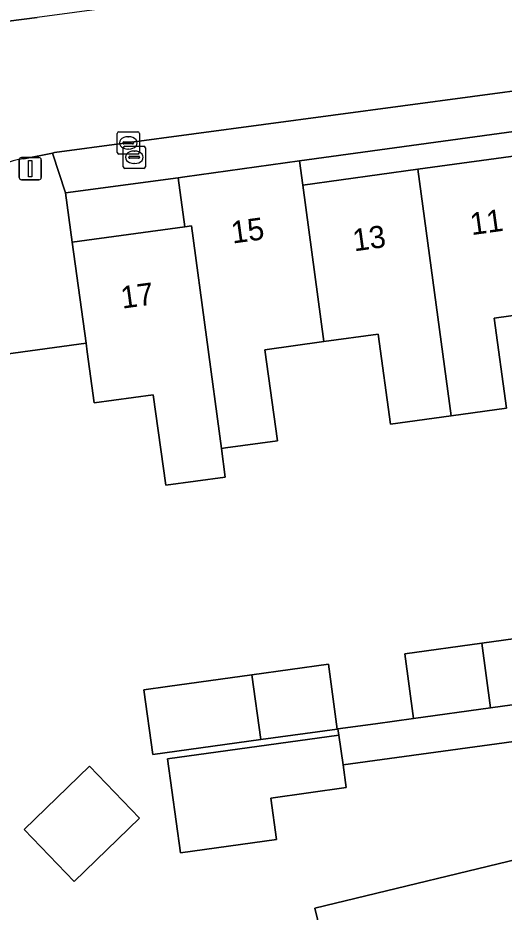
# Model space of a CAD drawing. Extents: x 163147 to 163550, y 380933 to 381639.
# Drawn here: x 163283.48 to 163305.41, y 381253.16 to 381293.5 of the extents above; entities that cross this region are included whole.
import ezdxf

# ---------------------------------------------------------------- set-up
doc = ezdxf.new("R2010")
doc.units = 0
for name, color, linetype in [('IMGEO_Brandkraan', 7, 'Continuous'), ('IMGEO_Erf', 7, 'Continuous'), ('IMGEO_Kolk', 7, 'Continuous'), ('IMGEO_Lichtmast', 7, 'Continuous'), ('IMGEO_Pand', 7, 'Continuous'), ('IMGEO_Pand_nummerreeks', 7, 'Continuous'), ('IMGEO_Rijbaan_lokaal_open', 7, 'Continuous'), ('IMGEO_Voetpad_open', 7, 'Continuous')]:
    doc.layers.add(name, color=color, linetype=linetype)

msp = doc.modelspace()

# ---------------------------------------------------------------- linework, layer by layer
at = {"layer": 'IMGEO_Brandkraan'}
for p, q in [((163288.304, 381287.715), (163289.156, 381287.715)), ((163288.229, 381286.789), (163288.229, 381287.641)), ((163288.717, 381287.495), (163288.742, 381287.495)), ((163289.23, 381287.641), (163289.23, 381286.789)), ((163288.488, 381287.209), (163288.488, 381287.221)), ((163288.926, 381287.172), (163288.528, 381287.172)), ((163288.531, 381287.258), (163288.929, 381287.258)), ((163288.74, 381286.935), (163288.715, 381286.935)), ((163288.972, 381287.221), (163288.972, 381287.209)), ((163289.156, 381286.715), (163288.304, 381286.715))]:
    msp.add_line(p, q, dxfattribs=at)
for points in [[(163288.304, 381287.715), (163289.156, 381287.715)], [(163288.229, 381286.789), (163288.229, 381287.641)], [(163289.23, 381287.641), (163289.23, 381286.789)], [(163289.156, 381286.715), (163288.304, 381286.715)]]:
    msp.add_lwpolyline(points, dxfattribs=at)
for centre, radius, start, end in [((163288.306, 381287.639), 0.0765, 91.552, 178.448), ((163288.306, 381287.639), 0.0765, 91.552, 178.448), ((163289.154, 381287.639), 0.0765, 1.552, 88.448), ((163289.154, 381287.639), 0.0765, 1.552, 88.448), ((163288.528, 381287.218), 0.0403, 85.8775, 175.7526), ((163288.525, 381287.208), 0.0366, 178.938, 274.7102), ((163288.929, 381287.215), 0.043, 264.8664, 352.4533), ((163288.933, 381287.22), 0.0386, 1.7309, 96.639), ((163288.306, 381286.791), 0.0765, 181.552, 268.448), ((163288.306, 381286.791), 0.0765, 181.552, 268.448), ((163289.154, 381286.791), 0.0765, 271.552, 358.448), ((163289.154, 381286.791), 0.0765, 271.552, 358.448)]:
    msp.add_arc(centre, radius, start, end, dxfattribs=at)
for centre, major_axis, ratio, start_param, end_param in [((163288.716, 381287.215), (-0.387, 0.002), 0.722429, 4.712389, 7.853982), ((163288.741, 381287.215), (-0.39, 0.002), 0.717154, 1.570796, 4.712389)]:
    msp.add_ellipse(centre, major_axis=major_axis, ratio=ratio, start_param=start_param, end_param=end_param, dxfattribs=at)
at = {"layer": 'IMGEO_Erf'}
for points in [[(163296.185, 381287.049), (163296.335, 381285.959), (163301.514, 381286.675), (163306.696, 381287.392), (163311.878, 381288.109), (163317.058, 381288.825), (163322.242, 381289.542), (163322.095, 381290.605)], [(163285.926, 381283.381), (163291.01, 381284.084), (163290.704, 381286.291), (163285.634, 381285.611)], [(163294.036, 381263.868), (163297.481, 381264.343), (163297.874, 381261.419), (163294.43, 381260.944), (163289.562, 381260.273), (163289.159, 381263.195), (163290.225, 381263.342)], [(163288.971, 381257.404), (163286.023, 381254.546), (163283.761, 381256.879), (163286.709, 381259.737)], [(163307.445, 381255.9), (163308.483, 381251.605), (163297.911, 381249.049), (163296.872, 381253.344)]]:
    msp.add_lwpolyline(points, close=True, dxfattribs=at)
for points in [[(163307.649, 381280.326), (163304.953, 381279.953), (163305.514, 381275.891), (163303.016, 381275.546), (163300.285, 381275.168), (163299.722, 381279.239), (163297.285, 381278.902), (163294.624, 381278.534), (163295.192, 381274.427), (163292.843, 381274.103), (163292.658, 381274.078), (163292.832, 381272.79), (163290.147, 381272.418), (163289.582, 381276.503), (163286.921, 381276.136), (163286.609, 381278.441), (163286.554, 381278.836), (163284.028, 381278.488), (163275.144, 381277.265), (163274.301, 381277.041), (163273.554, 381276.589), (163260.303, 381264.494), (163260.154, 381264.566), (163247.371, 381253.054)], [(163308.6, 381261.231), (163298.145, 381259.806), (163298.288, 381258.774), (163294.892, 381258.305), (163295.15, 381256.437), (163290.81, 381255.838), (163290.226, 381260.071), (163297.961, 381261.138), (163297.913, 381261.424), (163299.606, 381261.658), (163301.319, 381261.894), (163300.926, 381264.818), (163304.399, 381265.297), (163307.767, 381265.761)]]:
    msp.add_lwpolyline(points, dxfattribs=at)
at = {"layer": 'IMGEO_Kolk'}
for p, q in [((163287.958, 381287.437), (163287.958, 381288.289)), ((163288.033, 381288.363), (163288.885, 381288.363)), ((163288.446, 381288.143), (163288.471, 381288.143)), ((163288.959, 381288.289), (163288.959, 381287.437)), ((163288.217, 381287.857), (163288.217, 381287.869)), ((163288.655, 381287.82), (163288.257, 381287.82)), ((163288.26, 381287.906), (163288.658, 381287.906)), ((163288.701, 381287.869), (163288.701, 381287.857)), ((163288.885, 381287.363), (163288.033, 381287.363)), ((163288.469, 381287.583), (163288.444, 381287.583))]:
    msp.add_line(p, q, dxfattribs=at)
for points in [[(163287.958, 381287.437), (163287.958, 381288.289)], [(163288.033, 381288.363), (163288.885, 381288.363)], [(163288.959, 381288.289), (163288.959, 381287.437)], [(163288.885, 381287.363), (163288.033, 381287.363)]]:
    msp.add_lwpolyline(points, dxfattribs=at)
for centre, radius, start, end in [((163288.035, 381288.287), 0.0765, 91.552, 178.448), ((163288.035, 381288.287), 0.0765, 91.552, 178.448), ((163288.883, 381288.287), 0.0765, 1.552, 88.448), ((163288.883, 381288.287), 0.0765, 1.552, 88.448), ((163288.257, 381287.866), 0.0403, 85.8775, 175.7526), ((163288.254, 381287.856), 0.0366, 178.938, 274.7102), ((163288.658, 381287.863), 0.043, 264.8664, 352.4533), ((163288.662, 381287.868), 0.0386, 1.7309, 96.639), ((163288.035, 381287.439), 0.0765, 181.552, 268.448), ((163288.035, 381287.439), 0.0765, 181.552, 268.448), ((163288.883, 381287.439), 0.0765, 271.552, 358.448), ((163288.883, 381287.439), 0.0765, 271.552, 358.448)]:
    msp.add_arc(centre, radius, start, end, dxfattribs=at)
for centre, major_axis, ratio, start_param, end_param in [((163288.445, 381287.863), (-0.387, 0.002), 0.722429, 4.712389, 7.853982), ((163288.47, 381287.863), (-0.39, 0.002), 0.717154, 1.570796, 4.712389)]:
    msp.add_ellipse(centre, major_axis=major_axis, ratio=ratio, start_param=start_param, end_param=end_param, dxfattribs=at)
at = {"layer": 'IMGEO_Lichtmast'}
for p, q in [((163283.542, 381286.301), (163283.542, 381287.101)), ((163283.542, 381287.101), (163283.542, 381286.301)), ((163283.642, 381287.201), (163284.432, 381287.201)), ((163284.432, 381287.201), (163283.642, 381287.201)), ((163284.532, 381287.101), (163284.532, 381286.301)), ((163284.532, 381286.301), (163284.532, 381287.101)), ((163284.432, 381286.201), (163283.642, 381286.201)), ((163283.642, 381286.201), (163284.432, 381286.201))]:
    msp.add_line(p, q, dxfattribs=at)
msp.add_lwpolyline([(163283.962, 381287.076), (163284.112, 381287.076), (163284.112, 381286.326), (163283.962, 381286.326), (163283.962, 381287.076)], dxfattribs=at)
for centre, start, end in [((163283.642, 381287.101), 90, 180), ((163283.642, 381287.101), 90, 180), ((163284.432, 381287.101), 0, 90), ((163284.432, 381287.101), 360, 90), ((163283.642, 381286.301), 180, 270), ((163283.642, 381286.301), 180, 270), ((163284.432, 381286.301), 270, 0), ((163284.432, 381286.301), 270, 0)]:
    msp.add_arc(centre, 0.1, start, end, dxfattribs=at)
at = {"layer": 'IMGEO_Pand'}
for points in [[(163306.696, 381287.392), (163301.514, 381286.675), (163303.016, 381275.546), (163305.514, 381275.891), (163304.953, 381279.953), (163307.649, 381280.326)], [(163296.335, 381285.959), (163296.185, 381287.049), (163291.005, 381286.333), (163290.704, 381286.291), (163291.01, 381284.084), (163291.303, 381284.125), (163292.658, 381274.078), (163292.843, 381274.103), (163295.192, 381274.427), (163294.624, 381278.534), (163297.285, 381278.902)], [(163297.285, 381278.902), (163299.722, 381279.239), (163300.285, 381275.168), (163303.016, 381275.546), (163301.514, 381286.675), (163296.335, 381285.959)], [(163291.303, 381284.125), (163291.01, 381284.084), (163285.926, 381283.381), (163286.554, 381278.836), (163286.609, 381278.441), (163286.921, 381276.136), (163289.582, 381276.503), (163290.147, 381272.418), (163292.832, 381272.79), (163292.658, 381274.078)], [(163304.399, 381265.297), (163304.794, 381262.373), (163308.161, 381262.837), (163307.767, 381265.761)], [(163304.399, 381265.297), (163300.926, 381264.818), (163301.319, 381261.894), (163304.794, 381262.373)], [(163294.036, 381263.868), (163294.43, 381260.944), (163297.874, 381261.419), (163297.481, 381264.343)], [(163294.43, 381260.944), (163294.036, 381263.868), (163290.225, 381263.342), (163289.159, 381263.195), (163289.562, 381260.273)], [(163298.145, 381259.806), (163297.961, 381261.138), (163290.226, 381260.071), (163290.81, 381255.838), (163295.15, 381256.437), (163294.892, 381258.305), (163298.288, 381258.774)], [(163283.761, 381256.879), (163286.023, 381254.546), (163288.971, 381257.404), (163286.709, 381259.737)], [(163308.483, 381251.605), (163307.445, 381255.9), (163296.872, 381253.344), (163297.911, 381249.049)]]:
    msp.add_lwpolyline(points, close=True, dxfattribs=at)
at = {"layer": 'IMGEO_Rijbaan_lokaal_open'}
for points in [[(163331.743, 381293.09), (163330.836, 381299.757), (163284.351, 381293.529), (163283.061, 381293.356), (163278.384, 381291.467), (163274.185, 381288.606)], [(163283.753, 381287.147), (163285.037, 381287.407), (163285.136, 381287.427), (163329.119, 381293.327)]]:
    msp.add_lwpolyline(points, dxfattribs=at)
msp.add_arc((163284.234, 381283.379), 3.798, 97.2723, 126.7163, dxfattribs=at)
at = {"layer": 'IMGEO_Voetpad_open'}
for points in [[(163283.061, 381293.356), (163284.351, 381293.529)], [(163329.119, 381293.327), (163285.136, 381287.427), (163285.037, 381287.407), (163285.634, 381285.611), (163290.704, 381286.291), (163291.005, 381286.333), (163296.185, 381287.049), (163322.095, 381290.605), (163327.275, 381291.321)], [(163273.554, 381276.589), (163274.301, 381277.041), (163275.144, 381277.265), (163284.028, 381278.488), (163286.554, 381278.836), (163285.926, 381283.381), (163285.634, 381285.611), (163285.037, 381287.407), (163283.753, 381287.147)], [(163308.161, 381262.837), (163304.794, 381262.373), (163301.319, 381261.894), (163299.606, 381261.658), (163297.913, 381261.424), (163297.961, 381261.138), (163298.145, 381259.806), (163308.6, 381261.231)]]:
    msp.add_lwpolyline(points, dxfattribs=at)
msp.add_arc((163284.234, 381283.379), 3.798, 97.2723, 126.7163, dxfattribs=at)

# ---------------------------------------------------------------- texts
at = {"layer": 'IMGEO_Pand_nummerreeks'}
for s, rotation, p in [('15', 7.8724, (163293.166, 381283.32)), ('11', 7.8742, (163303.941, 381283.7)), ('13', 7.8742, (163298.647, 381282.968)), ('17', 7.8724, (163288.189, 381280.383))]:
    msp.add_text(s, height=1, rotation=rotation, dxfattribs=at).set_placement(p)

doc.saveas('drawing.dxf')
